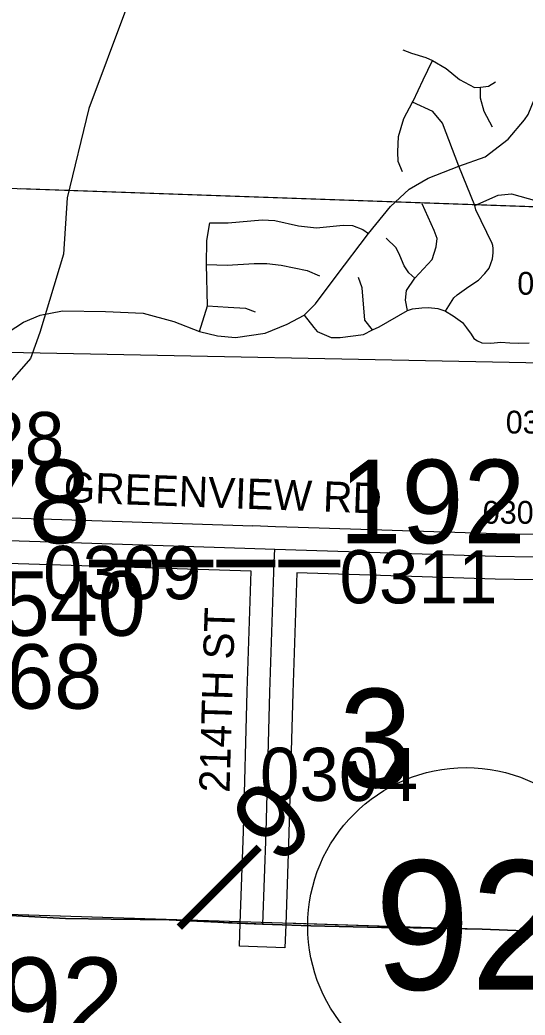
# Model space of a CAD drawing. Extents: x -132.8 to -73.3, y -60 to -26.
# Drawn here: x -118.908 to -118.243, y -51.484 to -50.173 of the extents above; entities that cross this region are included whole.
import ezdxf

# ---------------------------------------------------------------- set-up
doc = ezdxf.new("R2010")
doc.units = 0
for name, color, linetype in [('tdCoCityStreetMinor', 7, 'Continuous'), ('tdCoCorpBndry', 7, 'Continuous'), ('tdCoHydroRiver', 7, 'Continuous'), ('tdCoPriCL', 7, 'Continuous'), ('tdCoPrimary', 7, 'Continuous'), ('tdCoPriNonDiv', 7, 'Continuous'), ('tdCoPriNonDivCL', 7, 'Continuous'), ('tdCoSecRdNmbr', 7, 'Continuous'), ('tdCoSecRdTxt', 7, 'Continuous'), ('tdCoSecRteBand', 7, 'Continuous'), ('tdCoSecRteCL', 7, 'Continuous'), ('tdCoSectLine', 7, 'Continuous'), ('tdCoSectLinePart', 7, 'Continuous'), ('tdCoSectNmbr', 7, 'Continuous'), ('tdCoShieldStRte', 7, 'Continuous'), ('tdCoStrucPriMaintName', 7, 'Continuous'), ('tdCoStrucSecCoName', 7, 'Continuous'), ('tdCoStrucSecFHWANum', 7, 'Continuous'), ('tdCoSurfBitum', 7, 'Continuous'), ('tdCoTwpBndry', 7, 'Continuous'), ('tdCoTwpBndryShd', 7, 'Continuous'), ('tdStHwyPriRefPost1', 7, 'Continuous')]:
    doc.layers.add(name, color=color, linetype=linetype)

msp = doc.modelspace()

# ---------------------------------------------------------------- linework, layer by layer
at = {"layer": 'tdCoCityStreetMinor'}
for p, q in [((-118.3086, -50.4176), (-118.33, -50.3658)), ((-118.661, -50.5498), (-118.6623, -50.4952)), ((-118.6715, -50.5833), (-118.661, -50.5498))]:
    msp.add_line(p, q, dxfattribs=at)
for points in [[(-118.4035, -50.2123), (-118.392, -50.2167), (-118.3735, -50.2226), (-118.3647, -50.2266)], [(-118.3908, -50.2814), (-118.3901, -50.28), (-118.3768, -50.252), (-118.3647, -50.2266)], [(-118.3647, -50.2266), (-118.3467, -50.2369), (-118.3288, -50.2515), (-118.3093, -50.2619), (-118.3012, -50.2618)], [(-118.33, -50.3658), (-118.2953, -50.3535), (-118.265, -50.3299), (-118.2435, -50.3048), (-118.2433, -50.3045), (-118.2386, -50.2976), (-118.2299, -50.2759), (-118.2178, -50.2475), (-118.2083, -50.229)], [(-118.2854, -50.3142), (-118.2965, -50.2937), (-118.3014, -50.2763), (-118.3012, -50.2618)], [(-118.3012, -50.2618), (-118.2907, -50.2604), (-118.2814, -50.2544)], [(-118.404, -50.373), (-118.4099, -50.3594), (-118.4103, -50.3468), (-118.4094, -50.3266), (-118.4024, -50.3027), (-118.3908, -50.2814)], [(-118.33, -50.3658), (-118.3514, -50.309), (-118.3641, -50.2935), (-118.3908, -50.2814)], [(-118.4487, -50.4545), (-118.42, -50.4188), (-118.3953, -50.3961), (-118.3701, -50.3813), (-118.33, -50.3658)], [(-118.3086, -50.4176), (-118.2779, -50.4037), (-118.2607, -50.4022), (-118.2275, -50.4113)], [(-118.3879, -50.513), (-118.3649, -50.4884), (-118.3597, -50.4719), (-118.3584, -50.4611), (-118.3623, -50.4502), (-118.378, -50.4154)], [(-118.3473, -50.5568), (-118.3364, -50.539), (-118.3319, -50.535), (-118.3165, -50.5241), (-118.3041, -50.5156), (-118.2956, -50.5072), (-118.2898, -50.4999), (-118.2857, -50.4877), (-118.2846, -50.4798), (-118.2848, -50.4739), (-118.2853, -50.47), (-118.286, -50.4674), (-118.3075, -50.4233), (-118.3086, -50.4176)], [(-118.6623, -50.4952), (-118.6617, -50.4637), (-118.6577, -50.4404), (-118.6336, -50.4403), (-118.5888, -50.4362), (-118.5721, -50.4372), (-118.5408, -50.4444), (-118.5175, -50.4469), (-118.4823, -50.4432), (-118.4697, -50.4436), (-118.4563, -50.4489), (-118.4487, -50.4545)], [(-118.5334, -50.5617), (-118.5186, -50.5469), (-118.4916, -50.5107), (-118.4487, -50.4545)], [(-118.3879, -50.513), (-118.3957, -50.5061), (-118.4018, -50.4968), (-118.4074, -50.4833), (-118.4126, -50.4733), (-118.4256, -50.4605)], [(-118.6623, -50.4952), (-118.6348, -50.4962), (-118.5993, -50.4939), (-118.5825, -50.494), (-118.5638, -50.4959), (-118.5294, -50.5031), (-118.5132, -50.5101)], [(-118.4436, -50.5814), (-118.4536, -50.5685), (-118.4572, -50.5258), (-118.4621, -50.5124)], [(-118.3975, -50.5556), (-118.4001, -50.5423), (-118.3988, -50.5293), (-118.3879, -50.513)], [(-118.661, -50.5498), (-118.6336, -50.5514), (-118.6109, -50.5527), (-118.5979, -50.5574)], [(-118.3975, -50.5556), (-118.3907, -50.5536), (-118.3785, -50.5521), (-118.37, -50.5517), (-118.3576, -50.5532), (-118.3498, -50.5558), (-118.3473, -50.5568)], [(-118.9246, -50.585), (-118.9132, -50.5776), (-118.9031, -50.5713), (-118.8813, -50.5618), (-118.852, -50.5561), (-118.7952, -50.5571), (-118.7456, -50.5593), (-118.7052, -50.5703), (-118.6715, -50.5833)], [(-118.6715, -50.5833), (-118.6478, -50.5889), (-118.6238, -50.5912), (-118.5847, -50.5858), (-118.556, -50.5738), (-118.5334, -50.5617)], [(-118.5334, -50.5617), (-118.521, -50.5781), (-118.5163, -50.5833), (-118.498, -50.5914), (-118.4862, -50.5914), (-118.4553, -50.5872), (-118.4436, -50.5814)], [(-118.4436, -50.5814), (-118.4348, -50.5773), (-118.3975, -50.5556)], [(-118.3473, -50.5568), (-118.3374, -50.5629), (-118.3252, -50.5714), (-118.3198, -50.5784), (-118.3138, -50.587), (-118.3101, -50.5927), (-118.3051, -50.5957), (-118.2994, -50.5984), (-118.2878, -50.5986), (-118.2744, -50.5975), (-118.2625, -50.5984), (-118.2507, -50.5988), (-118.2371, -50.5981)]]:
    msp.add_lwpolyline(points, dxfattribs=at)
at = {"layer": 'tdCoCorpBndry'}
msp.add_lwpolyline([(-118.1975, -50.6254), (-118.9477, -50.6104)], dxfattribs=at)
at = {"layer": 'tdCoHydroRiver'}
for points in [[(-118.7676, -50.1571), (-118.8171, -50.2898), (-118.8455, -50.4073), (-118.8506, -50.4814), (-118.8818, -50.5847), (-118.8938, -50.619)], [(-118.8938, -50.619), (-118.9328, -50.6637), (-118.9698, -50.6896), (-118.9864, -50.7175), (-119.0858, -50.8332), (-119.1233, -50.8811), (-119.1634, -50.9021), (-119.1909, -50.9282), (-119.236, -50.9632), (-119.2836, -51.0282), (-119.3016, -51.053), (-119.3316, -51.1121), (-119.3901, -51.2336), (-119.424, -51.3195), (-119.4984, -51.4468), (-119.5601, -51.5682), (-119.5753, -51.6073), (-119.5856, -51.6386), (-119.6006, -51.6681), (-119.7059, -51.8262), (-119.7208, -51.8542), (-119.739, -51.8837), (-119.7523, -51.9086)]]:
    msp.add_lwpolyline(points, dxfattribs=at)
at = {"layer": 'tdCoPriCL'}
msp.add_lwpolyline([(-118.2099, -51.3742), (-118.2991, -51.3705), (-118.359, -51.369), (-118.3793, -51.3685), (-118.4212, -51.3683), (-118.4318, -51.3683), (-118.5248, -51.3661), (-118.5751, -51.3643), (-118.5882, -51.3638), (-118.6333, -51.3621), (-118.6474, -51.3615), (-118.7115, -51.3584), (-118.7877, -51.3574), (-118.8478, -51.3564), (-118.9287, -51.352)], dxfattribs=at)
at = {"layer": 'tdCoPrimary'}
for points in [[(-119.2039, -51.3364), (-119.1777, -51.3375), (-119.1214, -51.3387), (-119.0613, -51.3419), (-118.99, -51.3478), (-118.9283, -51.352), (-118.8475, -51.3564), (-118.7873, -51.3574), (-118.7111, -51.3584), (-118.647, -51.3615)], [(-119.2039, -51.3364), (-119.1777, -51.3375), (-119.1214, -51.3387), (-119.0613, -51.3419), (-118.99, -51.3478), (-118.9283, -51.352), (-118.8475, -51.3564), (-118.7873, -51.3574), (-118.7111, -51.3584), (-118.647, -51.3615)], [(-118.9283, -51.352), (-118.8475, -51.3564), (-118.7873, -51.3574), (-118.7111, -51.3584), (-118.647, -51.3615), (-118.6329, -51.3621), (-118.5878, -51.3638), (-118.5747, -51.3643), (-118.5244, -51.3661), (-118.4314, -51.3683), (-118.3789, -51.3685), (-118.3586, -51.369), (-118.2988, -51.3705), (-118.2095, -51.3742)], [(-118.647, -51.3615), (-118.6329, -51.3621), (-118.5878, -51.3638)], [(-118.647, -51.3615), (-118.6329, -51.3621), (-118.5878, -51.3638)], [(-118.5878, -51.3638), (-118.5747, -51.3643), (-118.5244, -51.3661), (-118.4314, -51.3683), (-118.3789, -51.3685), (-118.3586, -51.369)], [(-118.5878, -51.3638), (-118.5747, -51.3643), (-118.5244, -51.3661), (-118.4314, -51.3683), (-118.3789, -51.3685), (-118.3586, -51.369)], [(-118.3586, -51.369), (-118.2988, -51.3705), (-118.2095, -51.3742), (-118.1498, -51.3762), (-118.0685, -51.3789)], [(-118.3586, -51.369), (-118.2988, -51.3705), (-118.2095, -51.3742), (-118.1498, -51.3762), (-118.0685, -51.3789)]]:
    msp.add_lwpolyline(points, dxfattribs=at)
at = {"layer": 'tdCoPriNonDiv'}
msp.add_lwpolyline([(-119.3781, -51.323), (-119.2533, -51.3338), (-119.178, -51.3375), (-119.0616, -51.3419), (-118.9287, -51.352), (-118.8478, -51.3564), (-118.7115, -51.3584), (-118.5248, -51.3661), (-118.2991, -51.3705), (-118.0533, -51.3794), (-117.7549, -51.3875), (-117.6523, -51.392), (-117.5499, -51.3934), (-117.3443, -51.4013), (-117.1376, -51.4043), (-116.9322, -51.4129), (-116.5507, -51.4255), (-116.4538, -51.4275), (-116.2691, -51.4329), (-116.1832, -51.4339), (-115.9401, -51.443), (-115.7512, -51.4472), (-115.4279, -51.4583), (-115.2528, -51.461)], dxfattribs=at)
at = {"layer": 'tdCoPriNonDivCL'}
msp.add_lwpolyline([(-119.29, -51.3305), (-119.2533, -51.3338), (-119.2276, -51.3355), (-119.2043, -51.3364), (-119.178, -51.3375), (-119.1218, -51.3387), (-119.0616, -51.3419), (-118.9904, -51.3478), (-118.9287, -51.352), (-118.8478, -51.3564), (-118.7877, -51.3574), (-118.7115, -51.3584), (-118.6474, -51.3615), (-118.6333, -51.3621), (-118.5882, -51.3638), (-118.5751, -51.3643), (-118.5248, -51.3661), (-118.4318, -51.3683), (-118.3793, -51.3685), (-118.359, -51.369), (-118.2991, -51.3705), (-118.2099, -51.3742)], dxfattribs=at)
msp.add_lwpolyline([(-119.29, -51.3305), (-119.2533, -51.3338), (-119.2276, -51.3355), (-119.2043, -51.3364), (-119.178, -51.3375), (-119.1218, -51.3387), (-119.0616, -51.3419), (-118.9904, -51.3478), (-118.9287, -51.352), (-118.8478, -51.3564), (-118.7877, -51.3574), (-118.7115, -51.3584), (-118.6474, -51.3615), (-118.6333, -51.3621), (-118.5882, -51.3638), (-118.5751, -51.3643), (-118.5248, -51.3661), (-118.4318, -51.3683), (-118.3793, -51.3685), (-118.359, -51.369), (-118.2991, -51.3705), (-118.2099, -51.3742)], dxfattribs=at)
at = {"layer": 'tdCoSecRteBand'}
for points in [[(-119.0824, -50.8237), (-118.8527, -50.831), (-118.8527, -50.831), (-118.8527, -50.831), (-118.601, -50.8393), (-118.601, -50.839), (-118.5712, -50.8402), (-118.5413, -50.8412), (-118.2804, -50.8494), (-118.2315, -50.8503)], [(-118.2321, -50.9103), (-118.2818, -50.9094), (-118.2819, -50.9094), (-118.2821, -50.9094), (-118.5434, -50.9011), (-118.5486, -51.0591), (-118.5536, -51.2437), (-118.5536, -51.2438), (-118.5536, -51.2439), (-118.5578, -51.3649), (-118.5589, -51.3949), (-118.6188, -51.3928), (-118.6178, -51.3628), (-118.6135, -51.2419), (-118.6086, -51.0574), (-118.6086, -51.0573), (-118.6086, -51.0572), (-118.6034, -50.8992), (-118.8546, -50.891), (-119.0908, -50.8835)]]:
    msp.add_lwpolyline(points, dxfattribs=at)
at = {"layer": 'tdCoSecRteCL'}
for points in [[(-119.1133, -50.8528), (-119.0959, -50.8533), (-119.0898, -50.8535), (-118.8536, -50.861), (-118.5848, -50.8698), (-118.5723, -50.8702)], [(-118.5878, -51.3638), (-118.5836, -51.2429), (-118.5786, -51.0582), (-118.573, -50.8873), (-118.5723, -50.8702)], [(-118.5723, -50.8702), (-118.2812, -50.8794), (-118.2315, -50.8803), (-118.2002, -50.8797), (-118.198, -50.8795)]]:
    msp.add_lwpolyline(points, dxfattribs=at)
at = {"layer": 'tdCoSectLine'}
for points in [[(-118.9369, -50.3941), (-117.9423, -50.429)], [(-118.9664, -51.3494), (-117.9772, -51.3806)]]:
    msp.add_lwpolyline(points, dxfattribs=at)
at = {"layer": 'tdCoSectLinePart'}
for points in [[(-118.9664, -51.3494), (-118.6182, -51.3604)], [(-118.5583, -51.3623), (-118.0378, -51.3787)]]:
    msp.add_lwpolyline(points, dxfattribs=at)
at = {"layer": 'tdCoShieldStRte'}
msp.add_circle((-118.3204, -51.3663), 0.2085, dxfattribs=at)
at = {"layer": 'tdCoSurfBitum'}
for points in [[(-119.0959, -50.8533), (-119.0898, -50.8535), (-118.8536, -50.861), (-118.5848, -50.8698), (-118.5723, -50.8702)], [(-118.5723, -50.8702), (-118.2812, -50.8794), (-118.2315, -50.8803), (-118.2002, -50.8797), (-118.198, -50.8795), (-118.1682, -50.8773), (-118.0789, -50.8698), (-118.0413, -50.8679), (-118.0317, -50.8674), (-117.995, -50.8695), (-117.9638, -50.872), (-117.9596, -50.8724)], [(-118.5878, -51.3638), (-118.5836, -51.2429), (-118.5786, -51.0582), (-118.573, -50.8873), (-118.5723, -50.8702)]]:
    msp.add_lwpolyline(points, dxfattribs=at)
at = {"layer": 'tdCoTwpBndry'}
msp.add_lwpolyline([(-118.9067, -50.3951), (-117.9423, -50.429), (-117.1351, -50.4531)], dxfattribs=at)
at = {"layer": 'tdCoTwpBndryShd'}
msp.add_lwpolyline([(-120.9191, -50.3467), (-120.4215, -50.3572), (-119.924, -50.3677), (-119.4305, -50.3843), (-118.9369, -50.3941), (-117.9423, -50.429), (-116.9495, -50.4586), (-115.9494, -50.483), (-114.9961, -50.5127), (-114.0011, -50.5352), (-112.9865, -50.5642), (-112.0017, -50.5957), (-111.0051, -50.628), (-110.6406, -50.6427), (-110.0099, -50.6583), (-109.0466, -50.682), (-108.0484, -50.7057), (-107.0549, -50.7359), (-106.0586, -50.7581), (-105.063, -50.7875), (-104.0667, -50.813)], dxfattribs=at)

# ---------------------------------------------------------------- texts
at = {"layer": 'tdCoSecRdNmbr'}
for s, height, rotation, p in [('0301', 0.03, 359.912, (-118.2529, -50.5349)), ('0428', 0.07, 359.9112, (-119.0577, -50.7591)), ('0308', 0.03, 359.9119, (-118.2681, -50.7177)), ('0306', 0.03, 359.9118, (-118.2983, -50.8365)), ('0309', 0.07, 359.9112, (-118.8774, -50.9357)), ('0311', 0.07, 359.9116, (-118.4871, -50.9413)), ('0304', 0.07, 359.9116, (-118.5919, -51.2015))]:
    msp.add_text(s, height=height, rotation=rotation, dxfattribs=at).set_placement(p)
at = {"layer": 'tdCoSecRdTxt'}
for s, rotation, p in [('GREENVIEW RD', 357.9233, (-118.8508, -50.8081)), ('214TH ST', 88.2775, (-118.6319, -51.1911))]:
    msp.add_text(s, height=0.04, rotation=rotation, dxfattribs=at).set_placement(p)
at = {"layer": 'tdCoSectNmbr'}
msp.add_text('3', height=0.13, rotation=359.9108, dxfattribs=at).set_placement((-118.4878, -51.1838))
at = {"layer": 'tdCoShieldStRte'}
msp.add_text('92', height=0.17, dxfattribs=at).set_placement((-118.4411, -51.4502))
at = {"layer": 'tdCoStrucPriMaintName'}
for s, p in [('78____192', (-118.9782, -50.8622)), ('78____192', (-118.9782, -50.8622)), ('78____192', (-118.9782, -50.8622)), ('78083S092', (-119.5236, -51.5179)), ('78083S092', (-119.5236, -51.5179)), ('78083S092', (-119.5236, -51.5179))]:
    msp.add_text(s, height=0.11, dxfattribs=at).set_placement(p)
at = {"layer": 'tdCoStrucSecCoName'}
msp.add_text('CB 68', height=0.085, dxfattribs=at).set_placement((-119.1155, -51.0802))
at = {"layer": 'tdCoStrucSecFHWANum'}
msp.add_text('505540', height=0.085, dxfattribs=at).set_placement((-119.1215, -50.9841))
at = {"layer": 'tdStHwyPriRefPost1'}
msp.add_text('‒‒9', height=0.1, rotation=45, dxfattribs=at).set_placement((-118.6719, -51.394))

doc.saveas('drawing.dxf')
